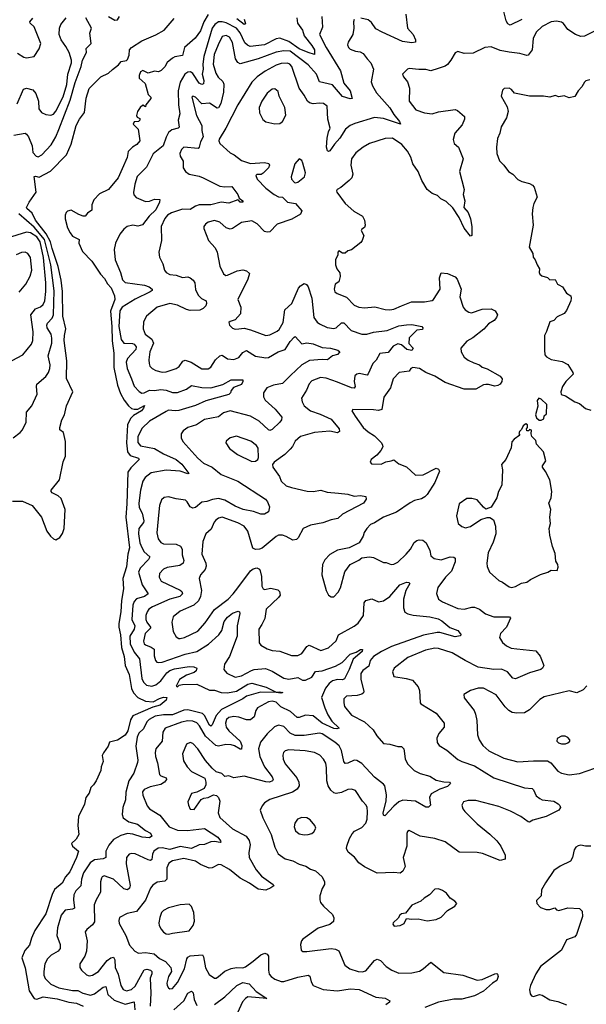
# Model space of a CAD drawing. Extents: x 2057697 to 2160550, y 827490 to 1016834.
# Tile 300 of 509: x 2128582 to 2133009, y 917949 to 925641. Entities that reach past the tile are written whole.
import ezdxf

# ---------------------------------------------------------------- set-up
doc = ezdxf.new("R2010")
doc.units = 0

msp = doc.modelspace()

# ---------------------------------------------------------------- linework, layer by layer
at = {"layer": '0CON20XD'}
for points in [[(2130055, 925682.8), (2130020.2, 925625), (2129995.2, 925554.8), (2129953.6, 925496.4), (2129870, 925425), (2129855, 925361.4), (2129795, 925350), (2129775, 925339.4), (2129735, 925306), (2129716.1, 925273.9), (2129686.4, 925243.6), (2129666.4, 925233.6), (2129635, 925238.8), (2129585, 925222.9), (2129545, 925244.4), (2129526.9, 925233.1), (2129514.6, 925205), (2129514.5, 925185), (2129563.2, 925143.2), (2129586.4, 925056.4), (2129606.2, 925035), (2129606.2, 925025), (2129567.5, 924975), (2129565, 924960), (2129545, 924972.5), (2129522.5, 924955), (2129503.3, 924925), (2129493.6, 924893.6), (2129500.7, 924880.7), (2129519.2, 924869.2), (2129521.2, 924855), (2129510, 924845), (2129476.4, 924843.6), (2129467.5, 924825), (2129507.5, 924785), (2129520, 924695), (2129497.5, 924665), (2129463.6, 924646.4), (2129429.3, 924610.7), (2129421.2, 924565), (2129382.5, 924475), (2129351.2, 924405), (2129276.7, 924315), (2129205, 924281.2), (2129161.2, 924235), (2129146, 924195), (2129145.7, 924154.3), (2129110.5, 924129.5), (2129094.1, 924105.9), (2129077.5, 924105), (2129045, 924118.5), (2128985, 924152), (2128955, 924144.6), (2128944.6, 924135), (2128937.6, 924115), (2128937.6, 924085), (2128954.6, 924015), (2128975, 923975.7), (2128995, 923949.4), (2129046.7, 923925), (2129044.2, 923895), (2129071.3, 923831.3), (2129145, 923754.2), (2129212.7, 923652.7), (2129245, 923619.4), (2129267.4, 923577.4), (2129296, 923546), (2129323.1, 923485), (2129324, 923455), (2129291.4, 923365), (2129300.5, 923245), (2129303.2, 923133.2), (2129316.6, 923035), (2129317.4, 922925), (2129347.2, 922785), (2129370.5, 922720.5), (2129399.2, 922669.2), (2129433.2, 922623.2), (2129455, 922604.7), (2129475, 922597.1), (2129505, 922597.5), (2129556.7, 922626.7), (2129548.9, 922605), (2129532.2, 922585), (2129471.8, 922548.2), (2129447.4, 922525), (2129425.2, 922475), (2129415.8, 922335), (2129425.3, 922265), (2129445.6, 922235.6), (2129508.8, 922215), (2129514, 922205), (2129449.9, 922140.1), (2129427.2, 922105), (2129420.1, 921859.9), (2129410.4, 921755), (2129440, 921515), (2129425.7, 921465), (2129416.7, 921366.7), (2129388.9, 921275), (2129391.8, 921195), (2129377.8, 921102.2), (2129372.7, 921015), (2129356, 920924), (2129356.2, 920895), (2129370.2, 920835), (2129376.2, 920736.2), (2129398, 920665), (2129405.5, 920595), (2129437.8, 920525), (2129454.4, 920415), (2129471.5, 920381.5), (2129505, 920344.5), (2129565, 920317.9), (2129625, 920312.9), (2129673.3, 920336.7), (2129705, 920348.2), (2129732.5, 920345), (2129726, 920325), (2129680, 920285), (2129620.8, 920269.2), (2129466.7, 920203.3), (2129448.3, 920171.7), (2129426.8, 920085), (2129405, 920051.2), (2129345, 920012.5), (2129283.8, 919996.2), (2129272.5, 919965), (2129236.4, 919913.6), (2129227, 919893), (2129233.3, 919845), (2129218.8, 919805), (2129216.2, 919775), (2129180, 919695), (2129157.7, 919662.3), (2129136.4, 919643.6), (2129125, 919597.5), (2129097.5, 919565), (2129088.8, 919511.2), (2129040, 919415), (2129036, 919345), (2129043.8, 919275), (2129022.3, 919237.7), (2128986.7, 919205), (2128993.3, 919185), (2129040, 919145), (2129025.7, 919095), (2128973.3, 918983.3), (2128940.5, 918945), (2128914.3, 918895), (2128854, 918846), (2128834.7, 918805.3), (2128785, 918654.3), (2128701.2, 918525), (2128673.3, 918465), (2128658.1, 918411.9), (2128622.2, 918367.8), (2128597.5, 918312.5), (2128624.3, 918234.3), (2128656.7, 918055), (2128695, 917994.4), (2128715, 917989.6), (2128765, 918005.7), (2128875, 917991.9), (2128965, 917964.4), (2129025, 917957.1), (2129076.7, 917935)], [(2131600, 925685), (2131611.1, 925575), (2131655.8, 925525), (2131674.2, 925485), (2131673.3, 925465), (2131645, 925459.5), (2131572.1, 925472.1), (2131414.7, 925544.7), (2131365, 925570), (2131329.4, 925619.4), (2131305, 925639.4), (2131247.1, 925652.9)], [(2132505, 925642.7), (2132415, 925598), (2132395, 925608.8), (2132382.8, 925632.8), (2132363.8, 925705)], [(2128535, 924740), (2128625, 924754), (2128635, 924748), (2128651.4, 924725), (2128678.1, 924655), (2128683.2, 924603.2), (2128710, 924575), (2128725, 924570), (2128755, 924584.4), (2128827.2, 924662.8), (2128864.4, 924725.6), (2128886.6, 924783.4), (2128976.8, 925013.2), (2129015, 925149.5), (2129062.4, 925275), (2129072.5, 925325), (2129102.7, 925385), (2129101.8, 925415), (2129141.1, 925455), (2129129.6, 925535), (2129142.9, 925575), (2129097.3, 925655)], [(2128563.1, 924985), (2128612.6, 925097.4), (2128635, 925105.7), (2128685, 925092.5), (2128707.1, 925065), (2128730, 925005), (2128731.8, 924945), (2128752.5, 924915), (2128785, 924899.4), (2128825, 924894.3), (2128845, 924901.9), (2128865, 924927.9), (2128921, 925039), (2128951.1, 925135), (2128958.6, 925215), (2128986.8, 925305), (2128986.2, 925326.2), (2128967.9, 925385), (2128942.4, 925432.4), (2128905, 925483.1), (2128889.5, 925525), (2128893.6, 925575), (2128903.3, 925605), (2128945.2, 925654.8)], [(2128565, 925380.6), (2128615, 925347.5), (2128635.8, 925344.2), (2128696.1, 925353.9), (2128735, 925413.3), (2128747.8, 925455), (2128694.3, 925584.3), (2128664.4, 925615), (2128661.9, 925625), (2128685, 925652.5)], [(2129275.6, 925665.6), (2129325, 925638.8), (2129345, 925640), (2129361.2, 925665)], [(2129307, 925253), (2129355, 925288.8), (2129375.9, 925314.1), (2129415, 925322), (2129425, 925330), (2129436, 925365), (2129438.8, 925405), (2129456.2, 925425), (2129535, 925475.6), (2129645, 925522), (2129710.5, 925559.5), (2129788.9, 925651.1)], [(2130941.8, 925665), (2130946.9, 925583.1), (2130924.7, 925525), (2130975.4, 925425), (2131087.5, 925242.5), (2131114.1, 925145), (2131163.2, 925085), (2131178.8, 925025), (2131165, 925021.9), (2131105, 925041.8), (2131025, 925131.2), (2130925.4, 925155.4), (2130901.6, 925215), (2130835, 925288.8), (2130695, 925395.2), (2130645, 925398.7), (2130585, 925388.6), (2130445, 925335.9), (2130305, 925295.5), (2130285, 925305.7), (2130266.9, 925335), (2130243.7, 925463.7), (2130220.5, 925505), (2130195, 925518.5), (2130165, 925511.1), (2130131.2, 925445), (2130101.3, 925368.7), (2130092.2, 925295), (2130114.4, 925224.4), (2130132.9, 925192.9), (2130168.4, 925158.4), (2130177.7, 925137.7), (2130175.3, 925075), (2130152.6, 924987.4), (2130135, 924952.9), (2130125, 924949.4), (2130065, 924988.4), (2130004.7, 924984.7), (2129955, 925035.7), (2129935, 925043.3), (2129926.7, 925035), (2129962.4, 924892.4), (2130004.6, 924815), (2130004.7, 924774.7), (2130015.6, 924725), (2129995, 924686.2), (2129984.1, 924645.9), (2129975, 924635.5), (2129865, 924644.4), (2129845, 924626), (2129833.6, 924595), (2129836.7, 924575), (2129860, 924535), (2129860, 924485), (2129876.2, 924455), (2129905, 924434.3), (2129985, 924420), (2130016, 924406)], [(2130746.9, 925655), (2130753.2, 925615), (2130790.1, 925560.1), (2130805.3, 925515), (2130865, 925440), (2130884.8, 925404.8), (2130885, 925370), (2130835, 925384.8), (2130765, 925414.3), (2130685, 925471.3), (2130615, 925497.2), (2130585, 925491.6), (2130495, 925443.8), (2130381.8, 925431.8), (2130361.5, 925441.5), (2130341.3, 925461.3), (2130305, 925539.3), (2130274.8, 925575), (2130195, 925617.9), (2130164.8, 925625.2), (2130136, 925624), (2130105.3, 925605), (2130085.5, 925574.5), (2130020.4, 925355), (2130012.4, 925295), (2130015.6, 925255), (2130006.8, 925215), (2130020.5, 925165), (2130018.9, 925141.1), (2130005, 925136.2), (2129985, 925145.9), (2129935, 925220.7), (2129916.7, 925235), (2129895, 925232.6), (2129872.1, 925215)], [(2131195, 925642.5), (2131189.2, 925625), (2131191.2, 925575), (2131183.6, 925525), (2131147.1, 925465), (2131143.3, 925445), (2131150.6, 925425), (2131165, 925411.9), (2131205, 925395.6), (2131240.9, 925390.9), (2131265, 925377.5), (2131295.7, 925335), (2131326.5, 925305), (2131345.4, 925255), (2131328.2, 925155), (2131338, 925125), (2131370.6, 925070.6), (2131475, 924951.4), (2131505, 924900.8), (2131549.1, 924845), (2131556, 924825), (2131425, 924868.6), (2131355, 924878.4), (2131199.3, 924830.7), (2131164, 924814), (2131127.3, 924785), (2131083.9, 924715), (2131040.5, 924669.5), (2131005, 924618), (2130995, 924611.2), (2130985.8, 924615.8), (2130978.5, 924645), (2130984, 924715), (2130993.8, 924765), (2131008, 924795), (2130988.4, 924865), (2130983.1, 924965), (2130955, 924985.6), (2130925, 924989.5), (2130875, 924982.7), (2130845, 924991.5), (2130829.4, 925005), (2130805, 925050.8), (2130765, 925106), (2130708.4, 925275), (2130693.5, 925293.5), (2130675, 925301.8), (2130625, 925300), (2130585, 925286.4), (2130500.3, 925239.7), (2130436.7, 925195), (2130396.6, 925153.4), (2130285, 924976), (2130193.5, 924795), (2130140.9, 924709.1), (2130138, 924695), (2130144.8, 924675), (2130225, 924599.8), (2130256.2, 924586.2), (2130315, 924542.2), (2130385, 924518.9), (2130495, 924524.4), (2130528.6, 924518.6), (2130532.5, 924505), (2130526.4, 924485), (2130485, 924441.4), (2130467.9, 924432.1), (2130435, 924430.5), (2130427.1, 924425), (2130436.7, 924395), (2130505.8, 924325.8), (2130571.1, 924275), (2130605, 924257.1), (2130635, 924253.5), (2130675, 924216), (2130736.5, 924205), (2130785, 924147.5), (2130775, 924122), (2130707.1, 924082.9), (2130594, 924045), (2130535, 923984.4), (2130515, 923980.4), (2130495, 923986.2), (2130437.1, 924047.1), (2130395, 924070), (2130315, 924057.8), (2130245, 924010), (2130225.4, 924004.6), (2130194.7, 924014.7), (2130145, 924059.4), (2130105, 924072.2), (2130055, 924060), (2130034, 924045), (2130021.2, 924025), (2130020, 924010), (2130055.8, 923915.8), (2130107.8, 923857.8), (2130125, 923823.8), (2130145.6, 923715), (2130175, 923656), (2130193.4, 923643.4), (2130205, 923644.3), (2130280.9, 923679.1), (2130325, 923686.4), (2130355, 923680), (2130377.3, 923657.3), (2130364.2, 923615), (2130285.5, 923455.5), (2130310.4, 923395), (2130306.6, 923343.4), (2130265, 923296), (2130226, 923284), (2130216.7, 923275), (2130220, 923255), (2130245, 923230.8), (2130264.4, 923224.4), (2130292.9, 923227.1), (2130335, 923230.6), (2130385, 923219.4), (2130505, 923173.5), (2130535, 923180), (2130592.4, 923207.6), (2130608, 923222), (2130639.6, 923275), (2130652.9, 923375), (2130708.5, 923425), (2130760, 923545), (2130775, 923562.2), (2130805, 923580), (2130823.4, 923573.4), (2130836.9, 923555), (2130865.3, 923465.3), (2130880.4, 923315), (2130905, 923278), (2130923.3, 923265), (2130985, 923236.5), (2131035, 923228.5), (2131055.7, 923235), (2131095, 923272.9), (2131115, 923273.3), (2131172, 923212), (2131255, 923183.1), (2131295, 923184), (2131345, 923200.4), (2131452.9, 923212.9), (2131545, 923249.6), (2131605, 923256.9), (2131645, 923259.2), (2131724.3, 923244.3), (2131730.8, 923235), (2131728.8, 923221.2), (2131684.7, 923215.3), (2131624.6, 923155), (2131622.4, 923112.4), (2131655.6, 923075), (2131645, 923056), (2131606.7, 923065), (2131565, 923100), (2131535, 923110), (2131499.4, 923090.6), (2131459.8, 923040.2), (2131395.7, 923034.3), (2131367.6, 922982.4), (2131340.4, 922955), (2131305.6, 922875), (2131296, 922865), (2131235, 922875.8), (2131215, 922871.2), (2131201.2, 922858.8), (2131194.3, 922815.7), (2131202.5, 922775), (2131195, 922762.9), (2131175, 922764.6), (2131065, 922810), (2130975, 922839.3), (2130933, 922847), (2130865, 922820), (2130844.1, 922795.9), (2130822.4, 922747.6), (2130783.6, 922685), (2130787.8, 922655), (2130805.7, 922625), (2130855, 922584.7), (2130928.8, 922558.8), (2131015, 922519.1), (2131078.6, 922445), (2131081.2, 922425), (2131065, 922414.4), (2131005, 922425.7), (2130885, 922415.3), (2130775.8, 922385), (2130735, 922347.5), (2130713.6, 922306.4), (2130695, 922286), (2130652.5, 922245), (2130571.2, 922185), (2130557.5, 922165), (2130560, 922145), (2130611.9, 922071.9), (2130624.3, 922035), (2130665, 922000), (2130705, 921985.6), (2130828, 921958), (2130875, 921955.5), (2130935, 921964.4), (2130985, 921948.6), (2131072.6, 921942.6)], [(2130335.6, 925645.6), (2130345, 925610), (2130335, 925604.7), (2130277.7, 925647.7)], [(2133077.5, 925555), (2132995, 925513.8), (2132965, 925510), (2132925, 925525.8), (2132865, 925565.8), (2132831.1, 925611.1), (2132815, 925621.9), (2132775, 925629.1), (2132735, 925625.5), (2132665, 925587.8), (2132615.9, 925544.1), (2132592.9, 925495), (2132584.5, 925405.5), (2132555, 925364), (2132545, 925360.8), (2132488.3, 925378.3), (2132405, 925386.4), (2132335, 925400.6), (2132265, 925429.4), (2132215, 925423.1), (2132125, 925380), (2132055, 925376), (2132005, 925394), (2131985, 925383.3), (2131951.4, 925325), (2131925, 925292.5), (2131905, 925278.6), (2131850.5, 925260.5), (2131795, 925241.1), (2131755, 925251.4), (2131700.9, 925250.9), (2131625, 925260), (2131612.5, 925255), (2131573.3, 925215), (2131581.2, 925195), (2131612, 925155), (2131627.6, 925107.6), (2131623.6, 925003.6), (2131677.4, 924937.4), (2131745, 924913.3), (2131805, 924906.9), (2131855, 924921.9), (2131985, 924940), (2132002.3, 924932.3), (2132056.2, 924885), (2132055.8, 924865), (2132039.1, 924820.9), (2131982.5, 924755), (2131969.2, 924705), (2131976, 924675), (2132010, 924645), (2132047.8, 924555), (2132017.5, 924455), (2132053.3, 924315), (2132046.7, 924275), (2132060.6, 924225), (2132050.8, 924175), (2132086.7, 924135), (2132105, 924086), (2132114, 924026), (2132113.9, 923956.1), (2132105, 923950), (2132055, 924012.2), (2132016.5, 924095), (2131965, 924171.5), (2131915, 924221.5), (2131872.2, 924242.2), (2131845, 924268.6), (2131804.6, 924284.6), (2131764.5, 924314.5), (2131725, 924383.8), (2131694.6, 924454.6), (2131654.7, 924514.7), (2131637.3, 924567.3), (2131611.9, 924615), (2131567, 924667), (2131495, 924716.4), (2131438, 924712), (2131315.5, 924674.5), (2131264.6, 924645.4), (2131209.3, 924600.7), (2131174.4, 924555), (2131169.4, 924505), (2131185.8, 924434.2), (2131176, 924405), (2131155.8, 924385), (2131090.3, 924329.7), (2131063.3, 924315), (2131056.7, 924305), (2131060, 924295), (2131124, 924205), (2131192, 924145), (2131260.8, 924105), (2131276.3, 924076.3), (2131282.2, 924035), (2131275, 924018.8), (2131254.5, 924005.5), (2131249.2, 923995), (2131270, 923955), (2131258.8, 923915), (2131248.3, 923901.7), (2131175, 923844.2), (2131145.8, 923834.2), (2131125, 923818), (2131105, 923816.2), (2131075.6, 923835.6), (2131068, 923825), (2131066.2, 923805), (2131050, 923765), (2131050, 923725), (2131058.5, 923695), (2131082.7, 923662.7), (2131085.3, 923635), (2131075.9, 923594.1), (2131046.2, 923573.8), (2131039.4, 923535), (2131043.8, 923515), (2131062.1, 923502.1), (2131134.5, 923474.5), (2131195, 923410.6), (2131232.5, 923395), (2131275, 923389.1), (2131357.4, 923397.4), (2131436.8, 923376.8), (2131474.5, 923374.5), (2131505, 923380.9), (2131563.8, 923406.2), (2131642.4, 923437.6), (2131745, 923437.8), (2131805, 923447.5), (2131815, 923454), (2131867.5, 923535), (2131860.6, 923625), (2131875, 923662.5), (2131925, 923658.6), (2131985, 923631.2), (2132000, 923615), (2132030, 923535), (2132020, 923475), (2132047.5, 923395), (2132063.4, 923373.4), (2132090, 923355), (2132112.1, 923352.1), (2132195, 923380.8), (2132265, 923383.5), (2132296.7, 923366.7), (2132313.8, 923335), (2132308, 923315), (2132289.3, 923290.7), (2132245, 923265.8), (2132207.8, 923222.2), (2132123.3, 923156.7), (2132075, 923130), (2132027.5, 923075), (2132031.2, 923045), (2132055.5, 923005.5), (2132085, 922980.8), (2132129.4, 922959.4), (2132173.3, 922945), (2132195, 922927.5), (2132235, 922912.5), (2132336.2, 922855), (2132351.2, 922835), (2132350, 922815), (2132336.6, 922793.4), (2132317.9, 922782.1), (2132295, 922777.5), (2132245, 922792.2), (2132225, 922792.2), (2132205, 922787.5), (2132145, 922754.5), (2132055, 922754.6), (2131905, 922806.1), (2131825, 922856.2), (2131754.6, 922884.6), (2131705, 922915.7), (2131652.5, 922925), (2131638, 922915), (2131625, 922894.3), (2131545.9, 922884.1), (2131498.8, 922835), (2131478.8, 922765), (2131426.8, 922693.2), (2131412, 922595), (2131385, 922587.1), (2131345, 922593.6), (2131183.9, 922596.1), (2131176.7, 922585), (2131203.5, 922543.5), (2131265.7, 922455), (2131305, 922420.6), (2131355, 922390.6), (2131408, 922335), (2131417.3, 922317.3), (2131418.8, 922305), (2131404.1, 922275.9), (2131371.2, 922238.8), (2131326.7, 922205), (2131320, 922185), (2131331.7, 922171.7), (2131405, 922168.8), (2131442.7, 922187.3), (2131485, 922194), (2131505, 922203.3), (2131545, 922170.8), (2131605, 922148.8), (2131675, 922083.1), (2131735, 922085.7), (2131835, 922138), (2131855, 922130), (2131862, 922115), (2131824.4, 922025), (2131765, 921932), (2131747, 921913), (2131722, 921898), (2131666.2, 921883.8), (2131632.4, 921867.6), (2131525.5, 921794.5), (2131425, 921755.6), (2131355, 921710.9), (2131322.2, 921697.8), (2131292.9, 921665), (2131272.5, 921635), (2131265.8, 921605), (2131235, 921553.8), (2131155, 921516.2), (2131065, 921496.2), (2131005, 921464), (2130965, 921421.2), (2130947.5, 921385), (2130942.5, 921305), (2130975, 921182.5), (2130993.3, 921145), (2131015, 921132.5), (2131035, 921133.3), (2131071.2, 921168.8), (2131087, 921203), (2131122.4, 921327.6), (2131164.4, 921385.6), (2131232, 921418), (2131255, 921435.7), (2131315, 921444), (2131345, 921440), (2131425, 921401.4), (2131445, 921400.6), (2131485, 921385.6), (2131505, 921387.8), (2131535, 921403.6), (2131602.5, 921465), (2131636.2, 921503.8), (2131665, 921555.7), (2131685, 921572.2), (2131702.9, 921577.1), (2131731.2, 921575), (2131757.5, 921555), (2131786.9, 921495), (2131795, 921453.3), (2131821.1, 921431.1), (2131875, 921420.8), (2131945, 921444.4), (2131972.9, 921442.9), (2131984.2, 921434.2), (2131984.5, 921405), (2131956.7, 921333.3), (2131908.2, 921285), (2131848.9, 921205), (2131837.3, 921157.3), (2131853.8, 921115), (2131884.1, 921094.1), (2132005, 921040), (2132055, 921036.1), (2132115, 921052.2), (2132135, 921050.6), (2132173.8, 921035), (2132220, 921000), (2132285, 920975.5), (2132407.5, 920975), (2132416, 920965), (2132385, 920895.8), (2132339.4, 920845), (2132331.4, 920815), (2132354.5, 920775), (2132385, 920748.2), (2132420.8, 920730.8), (2132465, 920724.6), (2132615, 920710), (2132647.7, 920667.7), (2132676.2, 920595), (2132666.7, 920575), (2132652.5, 920565), (2132565, 920539.4), (2132455, 920492.5), (2132435, 920496), (2132394.2, 920545), (2132346.7, 920566.7), (2132285.4, 920564.6), (2132165, 920582.5), (2132061.4, 920635), (2131962, 920695), (2131855, 920728.5), (2131825, 920731.8), (2131751.2, 920715), (2131615, 920658.1), (2131506.7, 920575), (2131494.2, 920545), (2131505, 920510), (2131602.5, 920495)], [(2128525, 921879.1), (2128605, 921879.1), (2128680, 921845), (2128753.3, 921755), (2128795, 921645.8), (2128822.2, 921605), (2128845, 921584.4), (2128865, 921578.6), (2128894.4, 921595.6), (2128915, 921626.2), (2128929.2, 921665), (2128937.1, 921815), (2128905, 921901.2), (2128881.7, 921921.7), (2128836.7, 921945), (2128826.7, 921955), (2128826.7, 921965), (2128893.8, 922045), (2128922.3, 922187.7), (2128938.8, 922231.2), (2128940.8, 922345), (2128923.8, 922415), (2128896.2, 922436.2), (2128894.2, 922455), (2128910, 922515), (2128931.5, 922555), (2128946.7, 922625), (2128997.5, 922735), (2128946.9, 922836.9), (2128949.3, 922975), (2128928.5, 923135), (2128930.6, 923175), (2128942.9, 923225), (2128919.1, 923325), (2128917.4, 923517.4), (2128906.9, 923605), (2128883.3, 923713.3), (2128835, 923853.9), (2128823.2, 923905), (2128787.8, 923967.9), (2128704.3, 924075), (2128678.9, 924128.9), (2128638.5, 924165), (2128634.7, 924174.7), (2128655, 924216.9), (2128711.2, 924295), (2128694.3, 924415.7), (2128705, 924419.2), (2128735, 924412), (2128823.1, 924456.9), (2128946.7, 924585), (2128985, 924668.8), (2129021.9, 924815), (2129048.1, 924865), (2129088.1, 924915), (2129102, 925028), (2129125, 925103.3), (2129215.9, 925194.1), (2129275, 925223.3), (2129307, 925253)], [(2129872.1, 925215), (2129835.7, 925154.3), (2129819.8, 925085), (2129821.7, 924975), (2129833.2, 924905), (2129818.8, 924855), (2129827.4, 924802.6), (2129821.2, 924795), (2129770.2, 924779.8), (2129745, 924760), (2129725, 924724.2), (2129704, 924655), (2129625, 924593.1), (2129571.6, 924488.4), (2129500, 924415), (2129480.4, 924355), (2129470, 924290), (2129473.5, 924273.5), (2129492.8, 924252.8), (2129565, 924221.9), (2129595, 924224.5), (2129635, 924238.5), (2129676.4, 924236.4), (2129674, 924215), (2129646.2, 924155), (2129593.7, 924106.3), (2129540.3, 924039.7), (2129505, 924027.5), (2129465, 924035.3), (2129422.5, 924025), (2129394.4, 924005), (2129364.3, 923965), (2129330, 923895), (2129319.4, 923845), (2129326.7, 923765), (2129370, 923665), (2129385, 923608.8), (2129406.8, 923586.8), (2129557.6, 923567.6), (2129593.8, 923555), (2129616.7, 923535), (2129616.2, 923525), (2129600, 923515), (2129485, 923458.9), (2129383.3, 923395), (2129364.3, 923365.7), (2129356.2, 923245), (2129375, 923141.9), (2129395, 923112.9), (2129462.2, 923112.2), (2129477.1, 923105), (2129491.8, 923085), (2129489.2, 923065), (2129424.6, 922995), (2129412.7, 922965), (2129421.2, 922915), (2129455, 922835.8), (2129475, 922778.9), (2129515, 922735.6), (2129535, 922724.6), (2129555, 922726.8), (2129595, 922746.8), (2129635, 922744.3), (2129685, 922750.8), (2129727.2, 922747.2), (2129775, 922729.7), (2129815, 922729.4), (2129884.4, 922755), (2129925, 922782.7), (2130005, 922766.4), (2130075.3, 922764.7), (2130168.3, 922791.7), (2130233.2, 922826.8), (2130325, 922827.5), (2130326.5, 922815), (2130315, 922790.6), (2130251.2, 922768.8), (2130233.8, 922745), (2130230, 922725), (2130215, 922712.5), (2130035, 922664.7), (2129955, 922627.6), (2129825, 922587.8), (2129795.3, 922584.7), (2129745, 922590.3), (2129725, 922581.3), (2129596.3, 922503.7), (2129539.8, 922450.2), (2129505.4, 922385), (2129505, 922337.5), (2129525, 922313.1), (2129635, 922290.8), (2129705, 922249.3), (2129805.2, 922205.2), (2129849.4, 922169.4), (2129903.3, 922095), (2129895, 922091.9), (2129835, 922113.4), (2129725, 922122.5), (2129607.9, 922102.1), (2129561.1, 922065), (2129544.6, 922035), (2129526.8, 921965), (2129512.2, 921865), (2129515, 921831.2), (2129538.4, 921785), (2129552.2, 921725), (2129548.1, 921711.9), (2129512.7, 921667.3), (2129508.9, 921625), (2129521.2, 921555), (2129535, 921517.5), (2129555, 921484.6), (2129599.1, 921445), (2129589.2, 921425), (2129521.8, 921355), (2129509.1, 921325), (2129539.2, 921225), (2129585.6, 921155), (2129558.1, 921135), (2129493.8, 921116.2), (2129476.9, 921095), (2129465, 921065.8), (2129457.5, 920955), (2129482.5, 920905), (2129475, 920880), (2129441.7, 920825), (2129444.8, 920765), (2129475, 920699.6), (2129517.6, 920647.6), (2129535.2, 920495), (2129548, 920465), (2129572.3, 920442.3), (2129614.2, 920434.2), (2129646.6, 920443.4), (2129685, 920475.9), (2129730.4, 920539.6), (2129755, 920556.9), (2129790.3, 920569.7), (2129905, 920588.9), (2129943.3, 920585), (2129966, 920575), (2129961.4, 920555), (2129945, 920540.5), (2129885, 920521.4), (2129830.9, 920485), (2129804.8, 920435.2), (2129815, 920429.1), (2129828.9, 920441.1), (2129853.3, 920446.7), (2129965, 920450), (2130065, 920403.3), (2130105, 920402.8), (2130155, 920384.3), (2130205, 920381.9), (2130275, 920394.4), (2130365, 920450.7), (2130395, 920458.5), (2130507, 920427), (2130585, 920386.7), (2130615, 920390), (2130636.7, 920385), (2130621.2, 920378.8), (2130585, 920384.5), (2130463.8, 920386.2), (2130355, 920354.8), (2130324.3, 920335.7), (2130158.8, 920251.2), (2130116.5, 920205), (2130086.8, 920133.2), (2130075, 920122.9), (2130065, 920130), (2130024.8, 920204.8), (2130009.4, 920219.4), (2129895, 920250.4), (2129863.8, 920246.2), (2129775, 920210.5), (2129705, 920209.5), (2129641.2, 920198.8), (2129592.7, 920175), (2129575, 920154.3), (2129548.2, 920101.8), (2129512.7, 920067.3), (2129499.7, 920035), (2129488.4, 919965), (2129506, 919855), (2129503.1, 919836.9), (2129474.4, 919755), (2129434.2, 919695), (2129411, 919605), (2129407.5, 919545), (2129387.4, 919485), (2129381.3, 919431.3), (2129390.4, 919405), (2129434.8, 919374.8), (2129501.1, 919355), (2129565, 919306.7), (2129605, 919286.7), (2129615, 919261.2), (2129595, 919249.6), (2129537.5, 919255), (2129465, 919277.2), (2129425, 919282.4), (2129371.4, 919268.6), (2129315.5, 919235), (2129277.7, 919192.3), (2129255.5, 919145), (2129255, 919094.4), (2129235, 919085.3), (2129165, 919076.2), (2129132.7, 919055), (2129079.1, 918975), (2129064, 918925), (2129060.5, 918875), (2129021.5, 918835), (2129005.5, 918805), (2129001.8, 918765), (2129009.2, 918700.8), (2128995, 918691.2), (2128936, 918684), (2128905.4, 918645), (2128877.9, 918545), (2128872.2, 918485), (2128896.9, 918415), (2128897.5, 918385), (2128882.5, 918365), (2128827, 918333), (2128799.5, 918305), (2128778.5, 918265), (2128769.6, 918205), (2128770.9, 918175), (2128781.2, 918151.2), (2128825.7, 918105), (2128888.3, 918078.3), (2128995, 918055.3), (2129035, 918057.5), (2129075, 918035.3), (2129135, 918021.2), (2129165, 918030.8), (2129235, 918081.2), (2129255, 918088.6), (2129269.7, 918025), (2129321, 917981), (2129405, 917949.5), (2129477.5, 917967.5), (2129481.4, 917905)], [(2133035, 925171.4), (2133005.7, 925164.3), (2132995, 925153.8), (2132975, 925116.7), (2132944.2, 925085.8), (2132918.1, 925041.9), (2132875, 925030.8), (2132835, 925045.8), (2132795, 925038.8), (2132765, 925048.8), (2132725, 925036.7), (2132673.6, 925043.6), (2132565, 925044.2), (2132448.3, 925068.3), (2132425, 925096.7), (2132405, 925106.7), (2132366.4, 925103.6), (2132355, 925090), (2132343.3, 925045), (2132391.5, 924961.5), (2132397.8, 924925), (2132385.5, 924874.5), (2132344, 924805), (2132333.8, 924755), (2132315.8, 924714.2), (2132305.8, 924645), (2132308.8, 924595), (2132329.5, 924539.5), (2132365.6, 924505.6), (2132401.2, 924455), (2132434.2, 924434.2), (2132473, 924393), (2132505, 924376), (2132565, 924361.2), (2132588.8, 924348.8), (2132601.7, 924331.7), (2132624, 924255), (2132598.8, 924205), (2132592, 924175), (2132586.2, 924125), (2132592.9, 924035), (2132563.3, 923865), (2132592, 923815), (2132593.3, 923785), (2132610, 923765), (2132623.8, 923725), (2132643.3, 923695), (2132640, 923665), (2132645, 923652.5), (2132660.5, 923640.5), (2132705, 923626.7), (2132725, 923608.8), (2132765, 923612.5), (2132783.8, 923575), (2132795, 923568.8), (2132823.9, 923553.9), (2132854.1, 923504.1), (2132886.7, 923485), (2132891.2, 923465), (2132887.5, 923445), (2132855, 923370), (2132836.2, 923345), (2132781.1, 923318.9), (2132755, 923290.8), (2132725, 923281.2), (2132698.2, 923205), (2132680.9, 923175), (2132681.1, 923061.1), (2132685, 923022.5), (2132696.6, 923006.6), (2132735, 922987.1), (2132819.5, 922969.5), (2132865, 922946.7), (2132903.3, 922885), (2132905, 922872.5), (2132847.5, 922815), (2132823.9, 922776.1), (2132810, 922735), (2132811.7, 922711.7), (2132845, 922702.5), (2132920, 922655), (2132955, 922642.5), (2133002.3, 922602.3), (2133045, 922590)], [(2130575, 924828), (2130615, 924831.2), (2130634.1, 924845.9), (2130660, 924895), (2130654, 924955), (2130608.6, 925045), (2130600.5, 925080.5), (2130575, 925100), (2130555, 925098), (2130515, 925067.5), (2130474, 925004), (2130453.2, 924955), (2130454.7, 924914.7), (2130481.8, 924861.8), (2130504.4, 924844.4), (2130575, 924828)], [(2130736.1, 924366.1), (2130755, 924372.9), (2130805.8, 924414.2), (2130816, 924445), (2130795, 924520), (2130785, 924540), (2130765, 924553.3), (2130730.8, 924515), (2130702.7, 924412.7), (2130706, 924395), (2130729.7, 924369.7), (2130736.1, 924366.1)], [(2130016, 924406), (2130145, 924339.5), (2130185, 924334.5), (2130238.8, 924338.8), (2130285.8, 924275), (2130296.4, 924246.4), (2130326.2, 924225), (2130326.2, 924215), (2130305, 924214.4), (2130292.5, 924232.5), (2130285, 924233.3), (2130215, 924207.5), (2130155, 924216.6), (2130075, 924194.8), (2129985, 924193.7), (2129955, 924183.7), (2129915, 924159.4), (2129855, 924160.9), (2129768.8, 924131.2), (2129737.2, 924112.8), (2129715, 924088.5), (2129686, 924025), (2129690, 923915), (2129667.8, 923825), (2129673.1, 923785), (2129698.9, 923735), (2129714, 923684), (2129725.8, 923665), (2129755, 923650), (2129805, 923644.4), (2129855, 923627.5), (2129895, 923631.4), (2129913.3, 923623.3), (2129936, 923605), (2129949.2, 923585), (2129956.1, 923533.9), (2129975, 923488.8), (2130002.4, 923462.4), (2130038, 923445), (2130042, 923425), (2130035.8, 923405), (2130016, 923385), (2129988.9, 923371.1), (2129915, 923370.4), (2129885, 923376.7), (2129815, 923411.3), (2129755, 923424.5), (2129655, 923396.5), (2129571.4, 923325), (2129548.3, 923281.7), (2129545.5, 923225), (2129562.9, 923185), (2129614.8, 923144.8), (2129627.1, 923115), (2129598.9, 923045), (2129589.5, 922985), (2129592.2, 922955), (2129598.1, 922935), (2129616, 922915), (2129645, 922900), (2129695, 922888.5), (2129725, 922890.9), (2129805, 922915.6), (2129828, 922932), (2129857, 922973), (2129875, 922980.8), (2129922.2, 922965), (2130005, 922913.5), (2130055.3, 922914.7), (2130075, 922927.5), (2130112.2, 922985), (2130145, 923014.5), (2130165, 923020), (2130205, 922991.1), (2130255, 922985.6), (2130295, 923003.1), (2130325, 923041.1), (2130355, 923056.7), (2130425, 923011.2), (2130505, 922998.7), (2130525, 923002.5), (2130602.5, 923045), (2130656.5, 923065), (2130695, 923126.5), (2130725, 923162), (2130735, 923166.2), (2130785, 923108.6), (2130825, 923115.5), (2130875, 923108.5), (2130945, 923079.2), (2131010, 923075), (2131068.1, 923058.1), (2131083.3, 923045), (2131065, 923026), (2131026.2, 923015), (2130985.5, 922984.5), (2130945, 922987.1), (2130845, 922978), (2130786.1, 922943.9), (2130698.2, 922861.8), (2130635, 922798.5), (2130564.2, 922785.8), (2130513.7, 922766.3), (2130485.6, 922725), (2130485.6, 922695), (2130498.8, 922668.8), (2130578.3, 922598.3), (2130630.5, 922535), (2130626.7, 922515), (2130615, 922497.1), (2130555, 922438.6), (2130535, 922432.5), (2130525, 922437.1), (2130453.6, 922505), (2130385, 922544.7), (2130225, 922584.6), (2130175, 922570), (2130135, 922539.2), (2130025, 922518.9), (2129963.4, 922476.6), (2129896, 922455), (2129860.2, 922429.8), (2129842.5, 922405), (2129844.3, 922375), (2129856.3, 922346.3), (2129974.5, 922215), (2130017.6, 922177.6), (2130085, 922144.6), (2130156.9, 922086.9), (2130285.8, 922035.8), (2130501.2, 921895), (2130518.8, 921875), (2130534, 921835), (2130526.7, 921795), (2130495, 921777.5), (2130465, 921778.1), (2130408.8, 921798.8), (2130328.6, 921815), (2130265, 921840.3), (2130185, 921886.7), (2130135, 921899.2), (2130087.4, 921892.6), (2130045, 921876.2), (2130005, 921872.7), (2129955, 921829.4), (2129935, 921825.6), (2129914.6, 921834.6), (2129891.4, 921875), (2129877, 921887), (2129805, 921896.9), (2129745, 921914.5), (2129711.1, 921908.9), (2129690.7, 921889.3), (2129673.6, 921845), (2129668.2, 921795), (2129653.1, 921633.1), (2129663.5, 921585), (2129685, 921556.9), (2129705, 921546.5), (2129805, 921543.1), (2129838.3, 921528.3), (2129850, 921505), (2129850.2, 921460.2), (2129863.5, 921415), (2129857.8, 921395), (2129832.6, 921377.4), (2129735, 921360.9), (2129705, 921349.1), (2129674.4, 921315), (2129670.5, 921285), (2129687.1, 921255), (2129835, 921185.4), (2129848.5, 921175), (2129854.5, 921155), (2129834.2, 921135), (2129755.5, 921114.5), (2129618.6, 921055), (2129591.9, 921035), (2129577.3, 921015), (2129566.8, 920985), (2129566.6, 920955), (2129574.1, 920935), (2129603.8, 920895), (2129603, 920887), (2129561.3, 920845), (2129549.6, 920785), (2129555.4, 920765.4), (2129565, 920756.7), (2129609.6, 920739.6), (2129632.4, 920722.4), (2129632.1, 920672.1), (2129643.6, 920633.6), (2129652.7, 920622.7), (2129667.8, 920617.8), (2129695, 920621.1), (2129875, 920684.1), (2129966.1, 920703.9), (2130057.9, 920762.1), (2130137.5, 920835), (2130159.9, 920870.1), (2130180.1, 920939.9), (2130205, 920974.5), (2130245.7, 921005), (2130289.3, 921019.3), (2130298, 921015), (2130301.9, 921001.9), (2130281.5, 920905), (2130281.2, 920825), (2130220.7, 920665), (2130182.2, 920605), (2130178, 920565), (2130201.2, 920535), (2130265.6, 920505.6), (2130315, 920516), (2130392.5, 920557.5), (2130415, 920565.3), (2130501.8, 920571.8), (2130555, 920551.1), (2130646.7, 920496.7), (2130685, 920490), (2130755, 920501.5), (2130791.7, 920481.7), (2130815, 920480.4), (2130865, 920504.6), (2130891.9, 920548.1), (2130945, 920554), (2131050.2, 920589.8), (2131101.2, 920618.8), (2131165, 920683.5), (2131211.2, 920698.8), (2131245, 920719.4), (2131259.7, 920719.7), (2131256.9, 920705), (2131186.5, 920645), (2131155.8, 920565), (2131118.6, 920491.4), (2131105, 920484.5), (2131065, 920485.9), (2131025, 920474.6), (2130999.2, 920455), (2130972.1, 920417.9), (2130940.9, 920345), (2130965.3, 920265), (2130989.8, 920209.8), (2131020.5, 920160.5), (2131077.1, 920105), (2131059.9, 920100.1), (2131035, 920103.3), (2130945, 920144), (2130875, 920201.2), (2130815, 920206.4), (2130765, 920188.8), (2130748.8, 920188.8), (2130696.7, 920236.7), (2130621.6, 920271.6), (2130585, 920309.3), (2130555, 920316.4), (2130525, 920312.3), (2130439.2, 920265), (2130426.8, 920243.2), (2130413.1, 920195), (2130385, 920170.9), (2130355, 920172.3), (2130295, 920192.9), (2130255, 920198.2), (2130215, 920190.4), (2130198.2, 920175), (2130188.5, 920145), (2130193.8, 920115), (2130215, 920086.2), (2130305.2, 920005.2), (2130318.3, 919971.7), (2130315, 919942), (2130305, 919941.1), (2130259.2, 919969.2), (2130235, 919975.9), (2130192.5, 919977.5), (2130135, 919964.7), (2130115, 919971.6), (2130032.9, 920042.9), (2129986.1, 920125), (2129965, 920148.1), (2129935, 920160.5), (2129895, 920162.5), (2129845, 920153.6), (2129718.6, 920105), (2129698.9, 920075), (2129695.7, 920005), (2129645.6, 919944.4), (2129640, 919915), (2129642.7, 919885), (2129658.5, 919835), (2129674.2, 919745), (2129685, 919732.5), (2129726.8, 919716.8), (2129729.2, 919705), (2129714.4, 919685), (2129685.2, 919664.8), (2129602.3, 919647.7), (2129553.7, 919626.3), (2129542.4, 919607.6), (2129543.1, 919583.1), (2129578.7, 919498.7), (2129595, 919476), (2129676.7, 919426.7), (2129750.5, 919335), (2129815, 919309.5), (2129893.8, 919306.2), (2130025, 919321.1), (2130129.6, 919255), (2130151.5, 919225), (2130153.8, 919215), (2130148.5, 919211.5), (2130105, 919220.6), (2130075, 919218.8), (2130025, 919197.7), (2129985, 919194.7), (2129925, 919164.8), (2129835, 919181.5), (2129755, 919157.9), (2129695, 919171.2), (2129665, 919167.8), (2129629.7, 919145), (2129619.5, 919120.5), (2129615, 919081.2), (2129605, 919072.7), (2129585, 919076.9), (2129485, 919125.5), (2129455, 919127.8), (2129437.6, 919122.4), (2129417.1, 919095), (2129413.1, 919046.9), (2129444.4, 918875.6), (2129440.6, 918855), (2129425, 918841.9), (2129395, 918850), (2129315, 918927.1), (2129242.7, 918952.7), (2129226, 918945), (2129221.9, 918935), (2129213.6, 918905), (2129212.1, 918825), (2129179.1, 918765), (2129164.6, 918725), (2129165.8, 918594.2), (2129150.7, 918569.3), (2129106.4, 918533.6), (2129094.4, 918515.6), (2129108.2, 918445), (2129104.5, 918365), (2129090.5, 918325), (2129051.4, 918265), (2129052.5, 918235), (2129064.2, 918215), (2129105, 918180), (2129125, 918172.2), (2129150, 918175), (2129196.5, 918205), (2129265, 918291.8), (2129295, 918311.8), (2129315, 918315.6), (2129325.3, 918295.3), (2129329, 918235), (2129350.8, 918185), (2129371.1, 918095), (2129390.5, 918065), (2129415, 918054.7), (2129455, 918064.7), (2129485, 918090.7), (2129555, 918217.9), (2129575, 918223.2), (2129605, 918216.1), (2129614.7, 918204.7), (2129614.2, 918185.8), (2129602.2, 918152.2), (2129605.9, 918035), (2129600, 917935)], [(2128532, 922375), (2128585, 922416.2), (2128602.7, 922437.3), (2128632.7, 922497.3), (2128634.4, 922575), (2128676, 922625), (2128718.6, 922715), (2128711.9, 922775), (2128715.5, 922794.5), (2128785.3, 922854.7), (2128805.9, 922884.1), (2128818.2, 922915), (2128819.1, 922945), (2128803.5, 923015), (2128832.1, 923115), (2128833.7, 923153.7), (2128827.1, 923185), (2128797.6, 923235), (2128793.5, 923255), (2128799.9, 923270.1), (2128835, 923309.6), (2128844.8, 923335.2), (2128852.3, 923522.3), (2128826, 923725), (2128774.5, 923925), (2128695, 924020), (2128575.7, 924125)], [(2128522.1, 922977.9), (2128606.4, 923023.6), (2128674.4, 923105), (2128683.5, 923135), (2128687, 923203), (2128668.2, 923335), (2128705, 923381.5), (2128745, 923398.5), (2128766.2, 923415), (2128778.9, 923445), (2128786.9, 923516.9), (2128787.2, 923585), (2128767, 923783), (2128742.1, 923905), (2128715, 923946), (2128665, 923975.2), (2128635, 923981.3), (2128485, 923933.8)], [(2128578.1, 923511.9), (2128629.1, 923575), (2128662.4, 923637.6), (2128676.4, 923685), (2128665, 923783.3), (2128644.4, 923814.4), (2128625, 923825.7), (2128595, 923821.9), (2128555, 923803.1)], [(2132641.7, 922511.7), (2132655, 922512.5), (2132676.4, 922523.6), (2132680, 922545), (2132697, 922563), (2132700, 922635), (2132655, 922676.7), (2132637, 922683), (2132623.8, 922665), (2132628.8, 922621.2), (2132611.2, 922555), (2132620.7, 922530.7), (2132641.7, 922511.7)], [(2132425, 921206), (2132455, 921212.9), (2132502.2, 921237.8), (2132545, 921246), (2132573, 921267), (2132652.1, 921307.9), (2132707.5, 921325), (2132735, 921340), (2132781.7, 921338.3), (2132790, 921365), (2132785.8, 921385.8), (2132770.7, 921410.7), (2132765, 921470), (2132743.8, 921525), (2132724.2, 921615), (2132718.8, 921665), (2132728.8, 921705), (2132723.9, 921753.9), (2132732, 921815), (2132716, 921865), (2132734, 921905), (2132738.9, 921955), (2132722.5, 922045), (2132690.6, 922110.6), (2132666.7, 922145), (2132666.7, 922155), (2132692, 922195), (2132674, 922265), (2132620, 922325), (2132613.6, 922353.6), (2132583.3, 922385), (2132576.7, 922405), (2132580, 922435), (2132565, 922440), (2132560, 922430), (2132545, 922430), (2132542.5, 922445), (2132550, 922455), (2132550, 922475), (2132535, 922482.5), (2132515, 922467.5), (2132501.2, 922438.8), (2132487.5, 922425), (2132482.5, 922405), (2132490, 922395), (2132445, 922363.3), (2132428.1, 922341.9), (2132420.8, 922295), (2132392.5, 922235), (2132378.8, 922205), (2132346.2, 922165), (2132354.1, 922124.1), (2132350, 922005), (2132322.5, 921955), (2132310, 921905), (2132265, 921832.5), (2132225, 921817.5), (2132205, 921832.5), (2132155, 921891.2), (2132115, 921901.2), (2132075, 921900), (2132015, 921860), (2131993.8, 921765), (2132008.8, 921705), (2132035, 921681.2), (2132065, 921672), (2132105, 921681.2), (2132185, 921736.2), (2132235, 921752.5), (2132255, 921752.5), (2132283.3, 921735), (2132299.2, 921685), (2132302.5, 921625), (2132281.7, 921558.3), (2132241.2, 921475), (2132231.2, 921395), (2132235, 921370), (2132252.5, 921325), (2132325, 921258.8), (2132355, 921246.2), (2132405, 921210), (2132425, 921206)], [(2130395, 922190), (2130425, 922191.2), (2130443.3, 922205), (2130448.6, 922221.4), (2130444.6, 922294.6), (2130432.9, 922315), (2130388.7, 922348.7), (2130275, 922386.9), (2130225.8, 922374.2), (2130195, 922347.5), (2130191.2, 922335), (2130222.1, 922292.1), (2130283.4, 922243.4), (2130395, 922190)], [(2131072.6, 921942.6), (2131145, 921933.3), (2131195, 921918.6), (2131245, 921922.9), (2131285, 921916.7), (2131290, 921895), (2131268.8, 921865), (2131105, 921777.1), (2131066.8, 921743.2), (2131015, 921733.8), (2130950.3, 921709.7), (2130855, 921691.2), (2130797.5, 921665), (2130758, 921592), (2130745, 921580), (2130715, 921575.6), (2130665, 921604.5), (2130635, 921613.5), (2130605, 921613.3), (2130585, 921603.1), (2130476.6, 921513.4), (2130455, 921504.5), (2130423, 921503), (2130403.6, 921513.6), (2130364, 921644), (2130335, 921685.4), (2130285, 921711.2), (2130165, 921754.4), (2130135, 921747.1), (2130115, 921730), (2130101.9, 921715), (2130078.9, 921661.1), (2130037.1, 921625), (2130012.2, 921565), (2130005.5, 921465), (2130036.1, 921396.1), (2130038.7, 921371.3), (2130031.2, 921345), (2129995.5, 921305), (2129983.3, 921275), (2130001.7, 921181.7), (2129995.3, 921134.7), (2129977.9, 921102.1), (2129941.9, 921068.1), (2129835, 921021.2), (2129780, 920975), (2129770.6, 920935), (2129780.7, 920860.7), (2129805, 920820), (2129825, 920805.8), (2129835, 920805.6), (2129868.8, 920815), (2129972.5, 920865), (2130031.7, 920928.3), (2130105, 921034.4), (2130210.4, 921115), (2130250.8, 921155), (2130285, 921203.1), (2130385, 921334.5), (2130405, 921351.1), (2130435, 921359.4), (2130455, 921349.2), (2130461.1, 921335), (2130471.5, 921291.5), (2130473.9, 921215), (2130483.6, 921195), (2130495, 921190.4), (2130545, 921199.1), (2130597.5, 921187.5), (2130612.9, 921175), (2130615.6, 921145), (2130604, 921126), (2130506.7, 921035), (2130496.4, 920963.6), (2130474.4, 920915.6), (2130449.7, 920880.3), (2130452.2, 920772.2), (2130465, 920754), (2130514.6, 920724.6), (2130553.6, 920713.6), (2130615, 920707.1), (2130705, 920672.5), (2130755, 920673.3), (2130785, 920689.4), (2130825, 920744), (2130844.3, 920755.7), (2130935, 920714), (2130995, 920734.2), (2131055, 920788), (2131073.5, 920836.5), (2131195, 920903.1), (2131225, 920927.1), (2131267.3, 920985), (2131273.6, 921085), (2131285, 921102.5), (2131334.2, 921115.8), (2131385, 921093.5), (2131425, 921100), (2131474.2, 921135.8), (2131553.1, 921225), (2131605, 921247.5), (2131622.5, 921245), (2131631.2, 921235), (2131598.2, 921181.8), (2131580.4, 921115), (2131580, 921045), (2131591.8, 921011.8), (2131615, 920998.1), (2131655, 920988.2), (2131785, 920976.3), (2131850.8, 920960.8), (2131881.1, 920945), (2131942.1, 920892.1), (2132005, 920868.1), (2132024, 920845), (2132030, 920835), (2132023.6, 920826.4), (2131985, 920820), (2131865, 920852.5), (2131843.2, 920853.2), (2131737, 920833), (2131487.1, 920742.9), (2131407.5, 920705), (2131345, 920665.3), (2131318.9, 920635), (2131309.6, 920590.4), (2131263.3, 920556.7), (2131247.3, 920532.7), (2131246.2, 920485), (2131269.4, 920395), (2131266.9, 920383.1), (2131255, 920372.1), (2131218, 920362), (2131134.6, 920355.4), (2131115.6, 920334.4), (2131113.3, 920305), (2131120, 920275), (2131175, 920208.1), (2131275.8, 920155), (2131343.1, 920093.1), (2131372.9, 920045), (2131424.3, 919985), (2131475, 919980), (2131535, 919964), (2131565, 919963.8), (2131583.8, 919945), (2131587.9, 919907.9), (2131594.6, 919864.6), (2131614.2, 919825), (2131665, 919776), (2131711.3, 919751.3), (2131785, 919731.9), (2131835, 919700), (2131895, 919686.7), (2131940, 919685), (2131946.7, 919675), (2131925, 919650.5), (2131865, 919628.9), (2131797.6, 919592.4), (2131784.4, 919565), (2131791.8, 919505), (2131775, 919489.1), (2131755, 919489.5), (2131675, 919536.4), (2131575, 919542.5), (2131545, 919530.4), (2131504.1, 919495.9), (2131435, 919420), (2131425, 919427.5), (2131422.7, 919445), (2131444.1, 919535), (2131448.5, 919585), (2131433.6, 919655), (2131425, 919667.8), (2131352.9, 919722.9), (2131255, 919829.6), (2131215, 919854.4), (2131195, 919855.6), (2131145, 919831.4), (2131125, 919830.8), (2131114.7, 919844.7), (2131095, 919932), (2131078.3, 919968.3), (2131045, 919996.9), (2130945, 920062.7), (2130925, 920067.3), (2130805, 920049.7), (2130735, 920050), (2130695, 920066.8), (2130645, 920119.5), (2130605, 920130), (2130573.6, 920116.3), (2130515, 920062.2), (2130463.1, 919996.9), (2130447.5, 919945), (2130458.2, 919885), (2130495.4, 919805), (2130553.6, 919725), (2130561.9, 919705), (2130556, 919694), (2130532.5, 919685), (2130505, 919686), (2130335, 919730.9), (2130255, 919717.5), (2130215, 919733.8), (2130185, 919728.8), (2130160.8, 919750.8), (2130115.8, 919765.8), (2130085, 919793.3), (2130032.8, 919852.8), (2129974.4, 919945), (2129935, 919987.1), (2129915, 919992.9), (2129885, 919980.8), (2129854.5, 919905.5), (2129860.7, 919850.7), (2129890, 919805), (2129925, 919767.8), (2130027.5, 919715), (2130036.4, 919683.6), (2130036.4, 919663.6), (2130022.5, 919635), (2129965, 919606.7), (2129923.3, 919595), (2129895, 919530), (2129900, 919505), (2129915, 919472.5), (2129945, 919471.2), (2130000.3, 919549.7), (2130020.3, 919559.7), (2130055.5, 919564.5), (2130095, 919584), (2130119.7, 919579.7), (2130135.5, 919565.5), (2130145.6, 919535), (2130133.5, 919445), (2130145, 919409.2), (2130245, 919320), (2130351.1, 919261.1), (2130375, 919228), (2130382.5, 919195), (2130370.9, 919135), (2130374.5, 919095), (2130430.1, 919000.1), (2130470, 918950), (2130562.5, 918885), (2130566.7, 918875), (2130545, 918858.8), (2130505, 918840), (2130445, 918847.5), (2130376.2, 918896.2), (2130303.1, 918935), (2130222.1, 919002.1), (2130155, 919038.6), (2130135, 919040.8), (2130085, 919015.8), (2130062.7, 919012.7), (2129995, 919040.8), (2129956.6, 919066.6), (2129865, 919086.7), (2129775, 919070), (2129747.6, 919052.4), (2129730.4, 919015), (2129732.2, 918925), (2129715, 918911.8), (2129655, 918901.9), (2129620.9, 918879.1), (2129604.7, 918855.3), (2129565, 918762.2), (2129495, 918672.7), (2129422.6, 918657.4), (2129362.3, 918627.7), (2129356.1, 918603.9), (2129358.8, 918578.8), (2129411.1, 918485), (2129440.4, 918410.4), (2129482.6, 918362.6), (2129508.8, 918348.8), (2129565, 918353.6), (2129632.3, 918342.3), (2129675, 918305.4), (2129721.8, 918281.8), (2129763.5, 918235), (2129767.3, 918205), (2129745.6, 918165), (2129732.5, 918115), (2129734.4, 918095), (2129745, 918076), (2129755, 918069.4), (2129775, 918071.1), (2129815, 918120), (2129869.5, 918225), (2129887.1, 918302.9), (2129895, 918315.8), (2129915, 918326.7), (2130008.8, 918335), (2130018.8, 918318.8), (2130034.8, 918234.8), (2130062.1, 918182.1), (2130105, 918152.5), (2130117.9, 918152.1), (2130133.8, 918165), (2130183.3, 918206.7), (2130235, 918229.6), (2130275, 918237.3), (2130325, 918234.7), (2130345, 918241.8), (2130405.6, 918284.4), (2130465, 918336.4), (2130497.4, 918347.4), (2130515, 918340.8), (2130526.9, 918325), (2130525.6, 918215), (2130531.9, 918185), (2130545.8, 918165), (2130575, 918145.6), (2130625, 918125.6), (2130645, 918126.5), (2130755, 918160), (2130835.7, 918175.7), (2130848.5, 918168.5), (2130859.6, 918125), (2130875.3, 918095.3), (2130953.3, 918065), (2131065, 918053.1), (2131165, 918069.1), (2131235, 918063.6), (2131363.4, 918003.4), (2131437, 917997), (2131472.5, 917975), (2131470, 917965), (2131442, 917945)], [(2131602.5, 920495), (2131650, 920480), (2131695, 920430), (2131705, 920400), (2131710, 920305), (2131716.7, 920295), (2131835, 920223.1), (2131897.1, 920145), (2131898, 920115), (2131856, 920065), (2131841.3, 920028.7), (2131843, 919993), (2131859.7, 919969.7), (2131920, 919935), (2132005, 919862.2), (2132036, 919846), (2132135, 919812.2), (2132285, 919717.7), (2132525, 919640.5), (2132585, 919634.2), (2132595.4, 919625.4), (2132617.6, 919577.6), (2132645, 919555.8), (2132665, 919547.1), (2132755, 919535.7), (2132790, 919515), (2132800.7, 919500.7), (2132806.7, 919485), (2132794, 919465), (2132694.6, 919415.4), (2132591.7, 919388.3), (2132565, 919372.5), (2132555, 919373.3), (2132496, 919415), (2132416.3, 919456.3), (2132325, 919493.2), (2132145, 919540.7), (2132085, 919541.5), (2132050.3, 919529.7), (2132035.7, 919505), (2132044.5, 919475), (2132058.9, 919455), (2132155, 919358.6), (2132255, 919278.6), (2132310.8, 919225), (2132340.8, 919185), (2132373.8, 919115), (2132375, 919082.5), (2132335, 919072.5), (2132198.1, 919128.1), (2132155.4, 919135.4), (2132015, 919138.1), (2131905, 919218.1), (2131825, 919243.1), (2131711.7, 919261.7), (2131625, 919307.5), (2131611.7, 919298.3), (2131606.4, 919283.6), (2131605.7, 919185), (2131576.9, 919095), (2131592.5, 919025), (2131575, 918990), (2131555, 918973.1), (2131505, 918978.1), (2131375, 918971.9), (2131275, 919022), (2131231.2, 919055), (2131197.1, 919097.1), (2131147.6, 919137.6), (2131135.7, 919165), (2131136.9, 919185), (2131158.5, 919245), (2131178.3, 919281.7), (2131198.8, 919301.2), (2131255, 919329.6), (2131285.3, 919364.7), (2131295.4, 919395), (2131300.4, 919455), (2131297.8, 919485), (2131288.6, 919505), (2131260.8, 919535), (2131205, 919619.2), (2131175, 919628.6), (2131145, 919626.9), (2131095, 919604.4), (2131055, 919595.6), (2131035, 919601.5), (2131012.7, 919622.7), (2130992.9, 919655), (2130980.8, 919695), (2130979.6, 919795), (2130972.4, 919832.4), (2130955.6, 919865), (2130925.9, 919895.9), (2130885.3, 919915.3), (2130811.4, 919928.6), (2130685, 919936.2), (2130655, 919927.8), (2130643.2, 919916.8), (2130637.3, 919895), (2130640, 919865), (2130656.6, 919826.6), (2130747, 919717), (2130762.9, 919685), (2130765.4, 919654.6), (2130750.5, 919629.5), (2130714, 919606), (2130535, 919548.9), (2130495, 919522.5), (2130475, 919498.8), (2130461.9, 919465), (2130481.4, 919405), (2130545.5, 919275), (2130575, 919176.2), (2130601.9, 919125), (2130655, 919085.6), (2130715, 919070.6), (2130765, 919042.5), (2130817.8, 919027.8), (2130855, 919005.6), (2130892.3, 918992.3), (2130944.5, 918944.5), (2130964, 918905), (2130964, 918885), (2130945, 918852.5), (2130926, 918795), (2130926, 918765), (2130933.3, 918745), (2130956.1, 918716.1), (2131025, 918650), (2131037, 918623), (2131033.3, 918595), (2131005, 918571.2), (2130915, 918542.5), (2130793.8, 918456.2), (2130784.3, 918445), (2130776, 918415), (2130780.8, 918370.8), (2130795, 918362), (2130825, 918361.1), (2131015, 918385.5), (2131050.2, 918380.2), (2131075.3, 918365.3), (2131123.4, 918253.4), (2131161.2, 918225), (2131225, 918205.5), (2131257, 918203), (2131285, 918210), (2131355, 918292), (2131375, 918300.8), (2131400.6, 918290.6), (2131445.7, 918245), (2131489.2, 918215), (2131545, 918192.1), (2131645, 918195.5), (2131705, 918207.5), (2131734.6, 918225.4), (2131795, 918278), (2131895, 918196.9), (2132045, 918177.5), (2132157, 918137), (2132195, 918141.4), (2132295, 918187.5), (2132308.8, 918188.8), (2132315.8, 918185), (2132320, 918165), (2132310.6, 918135), (2132276.4, 918113.6), (2132205, 918050.5), (2132135, 918013.6), (2132035, 917989.6), (2131975, 917987.8), (2131855, 917966.3), (2131747.5, 917922.5)], [(2133014.1, 920435.9), (2132984.3, 920405.7), (2132935, 920383.1), (2132875, 920397.5), (2132679.1, 920350.9), (2132645, 920330), (2132565, 920250), (2132525, 920227.1), (2132465, 920222.2), (2132428.5, 920228.5), (2132403.8, 920243.8), (2132373.8, 920273.8), (2132305, 920365.7), (2132205, 920417.5), (2132165, 920418), (2132105, 920401.2), (2132051.9, 920368.1), (2132055, 920343.3), (2132132, 920245), (2132144.3, 920215), (2132153.1, 920165), (2132159.4, 920055), (2132172.9, 920015), (2132201.4, 919971.4), (2132248.3, 919928.3), (2132365, 919871.1), (2132475, 919841.9), (2132595, 919851.1), (2132705, 919850), (2132730.8, 919835), (2132785, 919770), (2132815, 919754.4), (2132875, 919742.2), (2132955, 919751.5), (2133075.4, 919794.6)], [(2132815, 919982.7), (2132845, 919984.4), (2132865, 919990.8), (2132878.8, 920005), (2132880, 920015), (2132864.4, 920034.4), (2132842.5, 920042.5), (2132815, 920042.9), (2132780.6, 920025), (2132777.8, 920005), (2132791.6, 919991.6), (2132815, 919982.7)], [(2130805, 919272.5), (2130835, 919274.3), (2130865, 919282), (2130881.2, 919295), (2130896, 919325), (2130888.8, 919345), (2130850, 919390), (2130825, 919406), (2130785, 919407.1), (2130752, 919395), (2130731.4, 919365), (2130727.5, 919335), (2130736, 919305), (2130765, 919280), (2130805, 919272.5)], [(2133043.6, 919183.6), (2133003.3, 919183.3), (2132965, 919191.2), (2132945, 919186.2), (2132926.7, 919175), (2132913.3, 919155), (2132901.2, 919095), (2132885, 919066.7), (2132805, 919028), (2132755.7, 918994.3), (2132691.2, 918898.8), (2132658.3, 918841.7), (2132656.7, 918795), (2132620.7, 918759.3), (2132623.3, 918735), (2132650, 918705), (2132695, 918688.8), (2132725, 918690), (2132763, 918703), (2132776.7, 918686.7), (2132795, 918681.2), (2132865, 918701.2), (2132955, 918696.7), (2132977.5, 918675), (2132978.8, 918635), (2132931.2, 918495), (2132918, 918475), (2132855, 918451.2), (2132815, 918371.2), (2132651.2, 918245), (2132614.3, 918185.7), (2132572.5, 918095), (2132566.2, 918065), (2132571.2, 918031.2), (2132580, 918015), (2132595, 918008.8), (2132644.2, 918025.8), (2132665, 918021.2), (2132725, 917984), (2132785, 917970), (2132853.9, 917943.9)], [(2131508.3, 918558.3), (2131555, 918563.3), (2131585, 918580), (2131605, 918620), (2131645, 918613.3), (2131695, 918616.2), (2131765, 918600.8), (2131835, 918610), (2131875, 918628.8), (2131925, 918682), (2131982.5, 918715), (2131997.5, 918735), (2131982.5, 918755), (2131945, 918776.7), (2131915.7, 918815.7), (2131885, 918838.8), (2131855, 918850), (2131825, 918848), (2131783.8, 918805), (2131740.9, 918779.1), (2131716.2, 918755), (2131645, 918723.3), (2131595, 918660), (2131565, 918656.7), (2131552.5, 918645), (2131539.3, 918620.7), (2131500, 918585), (2131497.5, 918575), (2131508.3, 918558.3)], [(2129745, 918496.9), (2129775, 918503.3), (2129905, 918521.9), (2129937.8, 918565), (2129947.9, 918597.9), (2129942.9, 918665), (2129923.2, 918713.2), (2129905, 918732), (2129835, 918725.6), (2129745, 918702.5), (2129705, 918680.8), (2129690.8, 918665), (2129676.1, 918626.1), (2129670, 918585), (2129672.5, 918565), (2129687.1, 918535), (2129705, 918512.5), (2129725, 918500), (2129745, 918496.9)], [(2130105, 917947.3), (2130185, 918006.1), (2130277.1, 918095), (2130325, 918118.8), (2130375, 918108.9), (2130429.9, 918049.9), (2130512.5, 917995), (2130365, 918007.4), (2130345, 917994.7), (2130321.8, 917968.2), (2130256.8, 917825)], [(2129785, 917904.2), (2129863.9, 917975), (2129895.5, 918035), (2129925, 918050), (2129938.2, 918038.2), (2129945.2, 917985.2), (2129965, 917940)]]:
    msp.add_lwpolyline(points, dxfattribs=at)

doc.saveas('drawing.dxf')
